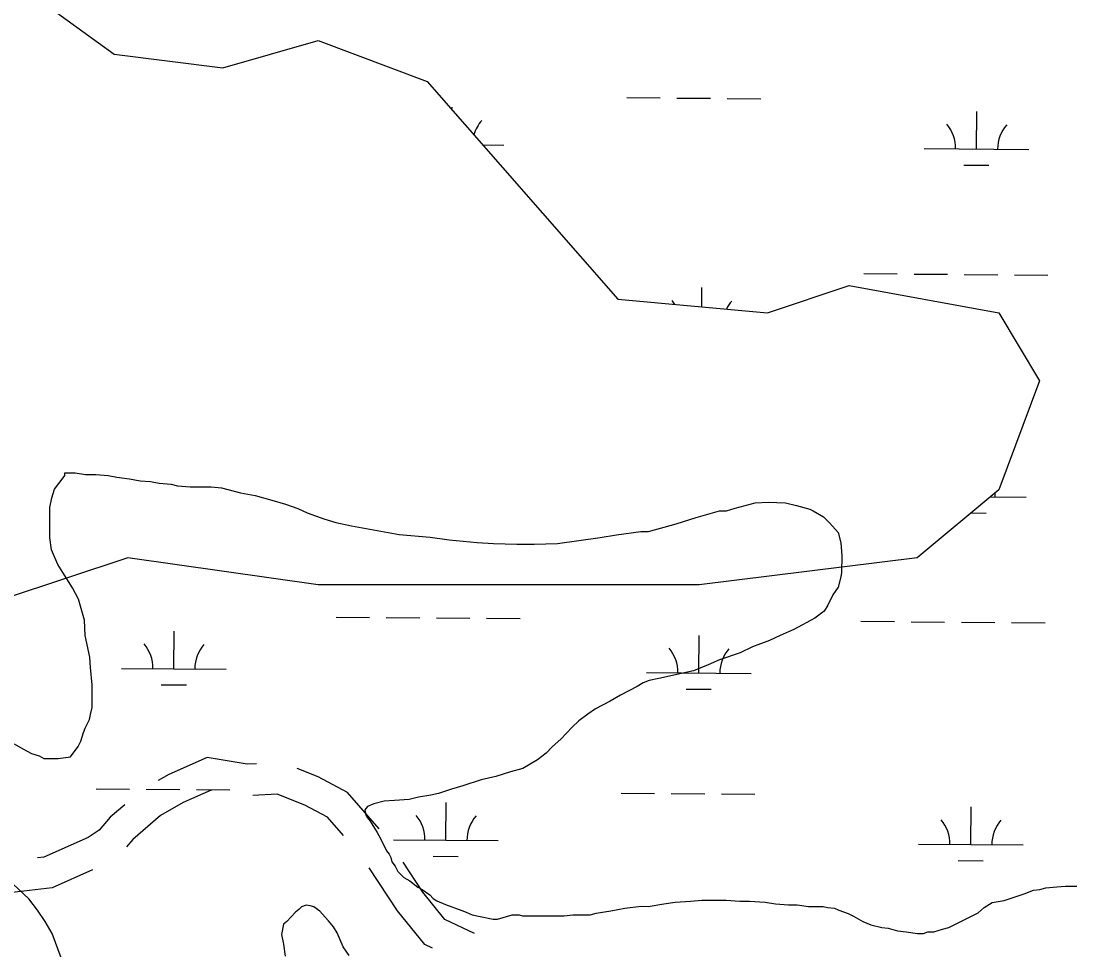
# Model space of a CAD drawing. Extents: x 3271442 to 3309282, y 752266 to 777610.
# Drawn here: x 3299179 to 3300185, y 771246 to 772135 of the extents above; entities that cross this region are included whole.
import ezdxf

# ---------------------------------------------------------------- set-up
doc = ezdxf.new("R2010")
doc.units = 0
for name, color, linetype in [('V-ROAD-CNTR', 7, 'Continuous'), ('V-SITE-VEGE', 7, 'Continuous'), ('V-WETL-SWMP', 7, 'Continuous')]:
    doc.layers.add(name, color=color, linetype=linetype)

msp = doc.modelspace()

# ---------------------------------------------------------------- linework, layer by layer
at = {"layer": 'V-ROAD-CNTR'}
for points in [[(3299403.8, 771424.5), (3299394.9, 771424.1), (3299356.4, 771430.4), (3299319.7, 771414.4), (3299309.8, 771408.5)], [(3299520.8, 771362.3), (3299490.6, 771397.2), (3299462.7, 771412), (3299442.5, 771420.1)], [(3299360.9, 771399.2), (3299360.3, 771399.3), (3299333.4, 771387.6), (3299312, 771375), (3299285.3, 771352.2), (3299279.5, 771345.2)], [(3299486.7, 771355.9), (3299471.6, 771373.3), (3299450, 771384.8), (3299423.5, 771395.4), (3299400.2, 771394.3)], [(3299277.8, 771385.3), (3299263.9, 771373.4), (3299253.4, 771360.9), (3299242.7, 771353.9), (3299200.3, 771335.2), (3299194.3, 771334.5)], [(3299246.9, 771323), (3299208.3, 771306), (3299181.2, 771302.7), (3299167.1, 771301.1), (3299164.6, 771300.4), (3299163.3, 771299.6), (3299159, 771295.7), (3299155.9, 771290.2)], [(3299571.8, 771248.2), (3299564.7, 771251.6), (3299538.6, 771283.9), (3299511.3, 771325)], [(3299612, 771262.2), (3299583.8, 771275.7), (3299562.8, 771301.7), (3299543.8, 771330.3)]]:
    msp.add_lwpolyline(points, dxfattribs=at)
at = {"layer": 'V-SITE-VEGE'}
for p, q in [((3299210.4, 771687.1), (3299218.7, 771697.9)), ((3299218.7, 771697.9), (3299220.3, 771700.4)), ((3299220.3, 771700.4), (3299220.3, 771702.8)), ((3299220.3, 771702.8), (3299230.3, 771702.8)), ((3299230.3, 771702.8), (3299240.2, 771701.2)), ((3299240.2, 771701.2), (3299250.1, 771701.2)), ((3299250.1, 771701.2), (3299261.7, 771700.3)), ((3299261.7, 771700.3), (3299270, 771698.6)), ((3299270, 771698.6), (3299282.4, 771697)), ((3299282.4, 771697), (3299292.4, 771695.3)), ((3299292.4, 771695.3), (3299302.3, 771694.5)), ((3299302.3, 771694.5), (3299310.6, 771692.8)), ((3299207.9, 771678.8), (3299210.4, 771687.1)), ((3299310.6, 771692.8), (3299322.2, 771692)), ((3299322.2, 771692), (3299328, 771690.3)), ((3299328, 771690.3), (3299340.4, 771689.5)), ((3299340.4, 771689.5), (3299360.3, 771689.4)), ((3299360.3, 771689.4), (3299370.2, 771688.6)), ((3299370.2, 771688.6), (3299388.4, 771683.6)), ((3299388.4, 771683.6), (3299402.5, 771681.1)), ((3299206.2, 771669.7), (3299207.9, 771678.8)), ((3299402.5, 771681.1), (3299420.7, 771676.1)), ((3299420.7, 771676.1), (3299431.5, 771672.8)), ((3299861.3, 771669), (3299880.4, 771674)), ((3299880.4, 771674), (3299892.8, 771674.8)), ((3299892.8, 771674.8), (3299909.4, 771674)), ((3299909.4, 771674), (3299920.1, 771671.5)), ((3299206.2, 771640.7), (3299206.2, 771669.7)), ((3299431.5, 771672.8), (3299443.1, 771668.6)), ((3299443.1, 771668.6), (3299452.2, 771664.5)), ((3299452.2, 771664.5), (3299467.9, 771658.7)), ((3299824.1, 771660), (3299846.4, 771666.6)), ((3299846.4, 771666.6), (3299853, 771666.6)), ((3299853, 771666.6), (3299861.3, 771669)), ((3299920.1, 771671.5), (3299932.6, 771668.1)), ((3299932.6, 771668.1), (3299935.9, 771666.5)), ((3299935.9, 771666.5), (3299945.8, 771660.7)), ((3299467.9, 771658.7), (3299479.5, 771655.4)), ((3299479.5, 771655.4), (3299494.4, 771652)), ((3299778.5, 771646.8), (3299805, 771654.2)), ((3299805, 771654.2), (3299824.1, 771660)), ((3299945.8, 771660.7), (3299951.6, 771654.9)), ((3299951.6, 771654.9), (3299959.9, 771645.7)), ((3299494.4, 771652), (3299540, 771643.7)), ((3299540, 771643.7), (3299569.8, 771641.2)), ((3299732.1, 771641), (3299747.8, 771643.5)), ((3299747.8, 771643.5), (3299771, 771646.8)), ((3299771, 771646.8), (3299778.5, 771646.8)), ((3299959.9, 771645.7), (3299962.3, 771635.8)), ((3299207.8, 771629.1), (3299206.2, 771640.7)), ((3299569.8, 771641.2), (3299588, 771638.7)), ((3299588, 771638.7), (3299614.5, 771636.2)), ((3299614.5, 771636.2), (3299630.2, 771635.3)), ((3299630.2, 771635.3), (3299652.6, 771634.5)), ((3299652.6, 771634.5), (3299669.1, 771634.5)), ((3299669.1, 771634.5), (3299691.5, 771635.3)), ((3299691.5, 771635.3), (3299732.1, 771641)), ((3299962.3, 771635.8), (3299963.2, 771623.4)), ((3299213.6, 771615.1), (3299207.8, 771629.1)), ((3299963.2, 771623.4), (3299963.1, 771607.6)), ((3299218.6, 771607.6), (3299213.6, 771615.1)), ((3299227.7, 771592.7), (3299218.6, 771607.6)), ((3299962.3, 771603.5), (3299959.8, 771593.6)), ((3299963.1, 771607.6), (3299962.3, 771603.5)), ((3299233.4, 771581.9), (3299227.7, 771592.7)), ((3299959.8, 771593.6), (3299954.8, 771586.1)), ((3299954.8, 771586.1), (3299949.9, 771576.2)), ((3299239.2, 771562), (3299233.4, 771581.9)), ((3299949.9, 771576.2), (3299946.5, 771570.4)), ((3299937.4, 771563.8), (3299917.5, 771553)), ((3299946.5, 771570.4), (3299937.4, 771563.8)), ((3299240, 771547.1), (3299239.2, 771562)), ((3299917.5, 771553), (3299904.3, 771547.2)), ((3299244.2, 771526.4), (3299240, 771547.1)), ((3299894.3, 771542.3), (3299877.8, 771536.5)), ((3299904.3, 771547.2), (3299894.3, 771542.3)), ((3299877.8, 771536.5), (3299866.2, 771530.7)), ((3299245, 771516.5), (3299244.2, 771526.4)), ((3299846.3, 771524.1), (3299835.5, 771519.2)), ((3299866.2, 771530.7), (3299846.3, 771524.1)), ((3299246.6, 771499.9), (3299245, 771516.5)), ((3299821.4, 771513.4), (3299788.3, 771506)), ((3299835.5, 771519.2), (3299821.4, 771513.4)), ((3299779.2, 771504.3), (3299773.4, 771501.8)), ((3299788.3, 771506), (3299779.2, 771504.3)), ((3299246.6, 771478.4), (3299246.6, 771499.9)), ((3299767.6, 771498.5), (3299751.8, 771490.3)), ((3299773.4, 771501.8), (3299767.6, 771498.5)), ((3299741.9, 771484.5), (3299727.8, 771477)), ((3299751.8, 771490.3), (3299741.9, 771484.5)), ((3299244.9, 771471.7), (3299246.6, 771478.4)), ((3299720.3, 771472.1), (3299712, 771465.5)), ((3299727.8, 771477), (3299720.3, 771472.1)), ((3299239.9, 771458.5), (3299244.1, 771466.8)), ((3299244.1, 771466.8), (3299244.9, 771471.7)), ((3299712, 771465.5), (3299705.4, 771459.7)), ((3299235.8, 771446.1), (3299238.3, 771454.4)), ((3299238.3, 771454.4), (3299239.9, 771458.5)), ((3299705.4, 771459.7), (3299694.6, 771448.1)), ((3299172, 771443.7), (3299180.3, 771438.7)), ((3299233.3, 771441.1), (3299235.8, 771446.1)), ((3299694.6, 771448.1), (3299686.3, 771440.6)), ((3299180.3, 771438.7), (3299188.6, 771434.5)), ((3299188.6, 771434.5), (3299196, 771432)), ((3299196, 771432), (3299200.2, 771429.6)), ((3299225.8, 771431.2), (3299233.3, 771441.1)), ((3299680.5, 771434.8), (3299672.2, 771428.2)), ((3299686.3, 771440.6), (3299680.5, 771434.8)), ((3299200.2, 771429.6), (3299214.2, 771429.5)), ((3299214.2, 771429.5), (3299225.8, 771431.2)), ((3299672.2, 771428.2), (3299658.2, 771420)), ((3299632.5, 771412.5), (3299618.4, 771409.2)), ((3299646.6, 771416.7), (3299632.5, 771412.5)), ((3299658.2, 771420), (3299646.6, 771416.7)), ((3299601, 771403.5), (3299590.2, 771400.2)), ((3299618.4, 771409.2), (3299601, 771403.5)), ((3299558.7, 771392.7), (3299549.6, 771390.3)), ((3299570.3, 771394.4), (3299558.7, 771392.7)), ((3299577.8, 771396), (3299570.3, 771394.4)), ((3299590.2, 771400.2), (3299577.8, 771396)), ((3299509.9, 771383.7), (3299507.4, 771380.4)), ((3299515.7, 771386.2), (3299509.9, 771383.7)), ((3299525.6, 771388.6), (3299515.7, 771386.2)), ((3299535.5, 771389.4), (3299525.6, 771388.6)), ((3299549.6, 771390.3), (3299535.5, 771389.4)), ((3299507.4, 771380.4), (3299508.2, 771375.4)), ((3299508.2, 771375.4), (3299509.9, 771372.9)), ((3299509.9, 771372.9), (3299512.3, 771369.6)), ((3299512.3, 771369.6), (3299514, 771367.1)), ((3299514, 771367.1), (3299518.9, 771358.8)), ((3299518.9, 771358.8), (3299522.3, 771353)), ((3299522.3, 771353), (3299528, 771341.4)), ((3299528, 771341.4), (3299530.5, 771338.1)), ((3299530.5, 771338.1), (3299532.2, 771334.8)), ((3299532.2, 771334.8), (3299533, 771330.6)), ((3299533, 771330.6), (3299536.3, 771326.5)), ((3299536.3, 771326.5), (3299538.8, 771321.5)), ((3299538.8, 771321.5), (3299544.6, 771315.7)), ((3299544.6, 771315.7), (3299550.4, 771312.4)), ((3299550.4, 771312.4), (3299557.8, 771306.6)), ((3299185.9, 771295.4), (3299171, 771309.5)), ((3299557.8, 771306.6), (3299562, 771304.1)), ((3299562, 771304.1), (3299569.4, 771299.1)), ((3300137.6, 771300.2), (3300146.7, 771303.5)), ((3300146.7, 771303.5), (3300152.5, 771304.3)), ((3300152.5, 771304.3), (3300158.3, 771306)), ((3300158.3, 771306), (3300169, 771306.8)), ((3300169, 771306.8), (3300177.3, 771307.6)), ((3300177.3, 771307.6), (3300188.1, 771307.6)), ((3299194.2, 771284.6), (3299185.9, 771295.4)), ((3299569.4, 771299.1), (3299572.7, 771295.8)), ((3299572.7, 771295.8), (3299576, 771293.3)), ((3299576, 771293.3), (3299584.3, 771290)), ((3299778.1, 771288.1), (3299793, 771290.6)), ((3299793, 771290.6), (3299803.8, 771292.3)), ((3299803.8, 771292.3), (3299818.7, 771293.1)), ((3299818.7, 771293.1), (3299829.5, 771293.9)), ((3299829.5, 771293.9), (3299852.7, 771293.9)), ((3299852.7, 771293.9), (3299865.9, 771293)), ((3299865.9, 771293), (3299875, 771293)), ((3299875, 771293), (3299889.9, 771292.2)), ((3299889.9, 771292.2), (3299899.9, 771290.5)), ((3300099.5, 771287), (3300106.9, 771291.9)), ((3300106.9, 771291.9), (3300118.5, 771293.6)), ((3300118.5, 771293.6), (3300130.1, 771297.7)), ((3300130.1, 771297.7), (3300137.6, 771300.2)), ((3299201.7, 771273.8), (3299194.2, 771284.6)), ((3299441, 771282.7), (3299432.7, 771273.6)), ((3299444.3, 771285.2), (3299441, 771282.7)), ((3299446.8, 771287.7), (3299444.3, 771285.2)), ((3299451, 771289.3), (3299446.8, 771287.7)), ((3299455.1, 771288.5), (3299451, 771289.3)), ((3299458.4, 771287.7), (3299455.1, 771288.5)), ((3299464.2, 771283.5), (3299458.4, 771287.7)), ((3299469.2, 771277.7), (3299464.2, 771283.5)), ((3299584.3, 771290), (3299600, 771284.2)), ((3299600, 771284.2), (3299604.2, 771282.5)), ((3299604.2, 771282.5), (3299610, 771280)), ((3299722.6, 771279.9), (3299728.4, 771281.6)), ((3299728.4, 771281.6), (3299742.5, 771284)), ((3299742.5, 771284), (3299755.7, 771286.5)), ((3299755.7, 771286.5), (3299771.5, 771288.2)), ((3299771.5, 771288.2), (3299778.1, 771288.1)), ((3299899.9, 771290.5), (3299912.3, 771289.7)), ((3299912.3, 771289.7), (3299920.6, 771289.7)), ((3299920.6, 771289.7), (3299931.3, 771288)), ((3299931.3, 771288), (3299945.4, 771288)), ((3299945.4, 771288), (3299949.5, 771287.1)), ((3299949.5, 771287.1), (3299956.2, 771286.3)), ((3299956.2, 771286.3), (3299960.3, 771284.6)), ((3299960.3, 771284.6), (3299969.4, 771281.3)), ((3299969.4, 771281.3), (3299974.4, 771278.8)), ((3300065.5, 771268), (3300093.6, 771282)), ((3300093.6, 771282), (3300099.5, 771287)), ((3299208.3, 771262.2), (3299201.7, 771273.8)), ((3299429.4, 771271.1), (3299427.7, 771261.2)), ((3299432.7, 771273.6), (3299429.4, 771271.1)), ((3299472.5, 771274.4), (3299469.2, 771277.7)), ((3299477.4, 771268.6), (3299472.5, 771274.4)), ((3299610, 771280), (3299617.4, 771278.4)), ((3299617.4, 771278.4), (3299629.8, 771275.9)), ((3299629.8, 771275.9), (3299634, 771275.9)), ((3299634, 771275.9), (3299648.1, 771280)), ((3299648.1, 771280), (3299651.4, 771280)), ((3299651.4, 771280), (3299654.7, 771280)), ((3299654.7, 771280), (3299658, 771279.2)), ((3299658, 771279.2), (3299697.8, 771279.1)), ((3299697.8, 771279.1), (3299706, 771279.9)), ((3299706, 771279.9), (3299722.6, 771279.9)), ((3299974.4, 771278.8), (3299983.5, 771273.8)), ((3299983.5, 771273.8), (3299990.9, 771270.5)), ((3299990.9, 771270.5), (3300001.7, 771268)), ((3299222.3, 771224.1), (3299208.3, 771262.2)), ((3299427.7, 771261.2), (3299429.4, 771252.1)), ((3299480.7, 771262.8), (3299477.4, 771268.6)), ((3299486.5, 771249.5), (3299480.7, 771262.8)), ((3300001.7, 771268), (3300007.5, 771267.2)), ((3300007.5, 771267.2), (3300016.6, 771264.7)), ((3300016.6, 771264.7), (3300024.9, 771263.9)), ((3300024.9, 771263.9), (3300035.7, 771262.2)), ((3300035.7, 771262.2), (3300041.5, 771262.2)), ((3300041.5, 771262.2), (3300045.6, 771263.8)), ((3300045.6, 771263.8), (3300051.4, 771263.8)), ((3300051.4, 771263.8), (3300059.7, 771266.3)), ((3300059.7, 771266.3), (3300065.5, 771268)), ((3299429.4, 771252.1), (3299431, 771240.5)), ((3299492.3, 771241.2), (3299486.5, 771249.5))]:
    msp.add_line(p, q, dxfattribs=at)
at = {"layer": 'V-WETL-SWMP'}
for p, q in [((3299124.4, 772207.5), (3299267.5, 772103.3)), ((3299371.6, 772090.3), (3299462.7, 772116.4)), ((3299462.7, 772116.4), (3299566.8, 772077.3)), ((3299267.5, 772103.3), (3299371.6, 772090.3)), ((3299566.8, 772077.3), (3299749, 771869)), ((3299757.7, 772061.8), (3299789.7, 772061.5)), ((3299805.7, 772061.4), (3299837.7, 772061.1)), ((3299853.7, 772061), (3299885.7, 772060.7)), ((3299590.5, 772050.2), (3299590.6, 772052.7)), ((3300092.1, 772012.6), (3300092.4, 772048.6)), ((3299620, 772016.5), (3299640.3, 772016.3)), ((3300042.1, 772013), (3300142.1, 772012.2)), ((3300080, 771997.3), (3300104, 771997.1)), ((3299984.3, 771893.4), (3300016.3, 771893.2)), ((3300032.3, 771893), (3300064.3, 771892.8)), ((3300080.3, 771892.6), (3300112.3, 771892.4)), ((3300128.3, 771892.2), (3300160.3, 771892)), ((3299829.5, 771861.7), (3299829.6, 771880)), ((3299892.1, 771856), (3299970.2, 771882)), ((3299970.2, 771882), (3300113.3, 771856)), ((3299749, 771869), (3299892.1, 771856)), ((3300113.3, 771856), (3300152.3, 771790.9)), ((3300152.3, 771790.9), (3300113.3, 771686.7)), ((3300113.3, 771686.7), (3300035.2, 771621.6)), ((3300105, 771679.8), (3300139.4, 771679.5)), ((3300086.7, 771664.5), (3300101.3, 771664.4)), ((3299280.6, 771621.6), (3299163.5, 771582.5)), ((3299462.7, 771595.6), (3299280.6, 771621.6)), ((3300035.2, 771621.6), (3299827, 771595.6)), ((3299827, 771595.6), (3299462.7, 771595.6)), ((3299479.7, 771564.9), (3299511.7, 771564.6)), ((3299527.7, 771564.5), (3299559.7, 771564.2)), ((3299575.7, 771564.1), (3299607.7, 771563.8)), ((3299623.7, 771563.7), (3299655.7, 771563.4)), ((3299981.6, 771560.8), (3300013.6, 771560.5)), ((3300029.6, 771560.4), (3300061.6, 771560.1)), ((3300077.6, 771560), (3300109.6, 771559.7)), ((3300125.6, 771559.6), (3300157.6, 771559.3)), ((3299324.7, 771515.4), (3299325, 771551.4)), ((3299826.6, 771511.3), (3299826.9, 771547.3)), ((3299274.7, 771515.8), (3299374.7, 771515)), ((3299776.6, 771511.7), (3299876.6, 771510.9)), ((3299312.6, 771500.1), (3299336.6, 771499.9)), ((3299814.4, 771496), (3299838.4, 771495.8)), ((3299250.3, 771400.6), (3299282.3, 771400.3)), ((3299298.3, 771400.2), (3299330.3, 771399.9)), ((3299346.3, 771399.8), (3299378.3, 771399.5)), ((3299752.2, 771396.5), (3299784.2, 771396.2)), ((3299800.2, 771396.1), (3299832.2, 771395.8)), ((3299848.2, 771395.7), (3299880.2, 771395.4)), ((3299584.8, 771351.4), (3299585.1, 771387.4)), ((3300086.7, 771347.3), (3300087, 771383.3)), ((3299534.8, 771351.8), (3299634.8, 771351)), ((3300036.7, 771347.7), (3300136.7, 771346.9)), ((3299572.6, 771336.1), (3299596.6, 771335.9)), ((3300074.5, 771331.9), (3300098.5, 771331.7))]:
    msp.add_line(p, q, dxfattribs=at)
for centre, start, end in [((3299645.5, 772016.8), 138.7563, 164.5333), ((3300036.9, 772013.5), 358.7563, 40.2999), ((3300147.4, 772012.6), 138.7563, 180.2999), ((3299774.1, 771844.9), 32.8554, 40.2999), ((3299884.6, 771844), 138.7563, 153.8169), ((3300144.7, 771680), 174.0353, 180.2999), ((3299269.4, 771516.4), 358.7563, 40.2999), ((3299379.9, 771515.4), 138.7563, 180.2999), ((3299771.3, 771512.2), 358.7563, 40.2999), ((3299881.8, 771511.3), 138.7563, 180.2999), ((3299529.5, 771352.3), 358.7563, 40.2999), ((3299640, 771351.4), 138.7563, 180.2999), ((3300031.4, 771348.2), 358.7563, 40.2999), ((3300141.9, 771347.3), 138.7563, 180.2999)]:
    msp.add_arc(centre, 35.2, start, end, dxfattribs=at)

doc.saveas('drawing.dxf')
